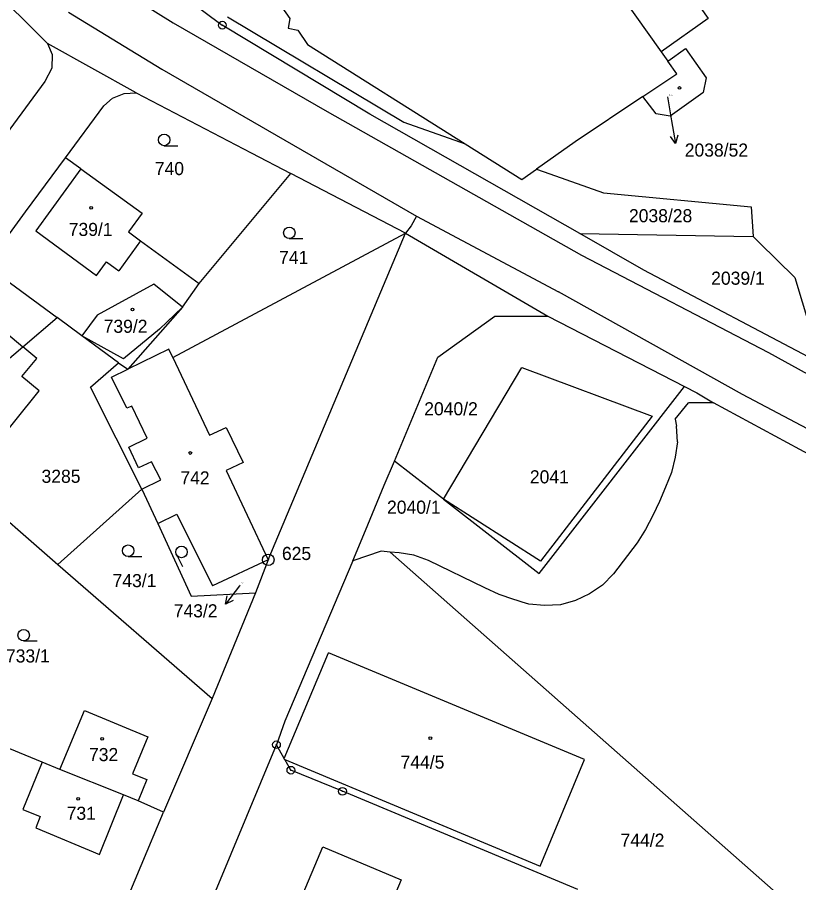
# Model space of a CAD drawing. Extents: x -736345 to -729997, y -1130177 to -1122501.
# Drawn here: x -732864.8 to -732763.4, y -1127786.4 to -1127674.1 of the extents above; entities that cross this region are included whole.
import ezdxf

# ---------------------------------------------------------------- set-up
doc = ezdxf.new("R2010")
doc.units = 0
for name, color, linetype in [('Vrstva 1', 7, 'Continuous'), ('Vrstva 16', 7, 'Continuous'), ('Vrstva 17', 7, 'Continuous'), ('Vrstva 18', 7, 'Continuous'), ('Vrstva 19', 7, 'Continuous'), ('Vrstva 25', 7, 'Continuous'), ('Vrstva 4', 7, 'Continuous')]:
    doc.layers.add(name, color=color, linetype=linetype)

msp = doc.modelspace()

# ---------------------------------------------------------------- linework, layer by layer
at = {"layer": 'Vrstva 1'}
for points in [[(-732810.91, -1127636.91), (-732804.71, -1127632.53), (-732775.11, -1127674.24), (-732781.21, -1127678.55)], [(-732861.12, -1127657.98), (-732838.17, -1127675.11)], [(-732876.44, -1127661.98), (-732860.85, -1127677.48)], [(-732831.78, -1127670.81), (-732829.4, -1127674.25)], [(-732858.14, -1127673.42), (-732846, -1127680.8)], [(-732837.47, -1127674.01), (-732814.58, -1127687.69)], [(-732829.4, -1127674.25), (-732829.62, -1127675.5)], [(-732819.01, -1127686.68), (-732838.17, -1127675.11)], [(-732829.62, -1127675.5), (-732828.37, -1127675.74)], [(-732828.37, -1127675.74), (-732827.09, -1127677.6)], [(-732849.33, -1127683.91), (-732860.85, -1127677.48)], [(-732860.85, -1127677.48), (-732860.24, -1127678.92)], [(-732827.09, -1127677.6), (-732806.65, -1127690.5)], [(-732780.34, -1127679.79), (-732778.04, -1127678.16)], [(-732778.04, -1127678.16), (-732775.38, -1127681.93)], [(-732860.24, -1127678.92), (-732860.3, -1127680.67)], [(-732781.21, -1127678.55), (-732780.34, -1127679.79)], [(-732779.18, -1127681.43), (-732780.34, -1127679.79)], [(-732860.3, -1127680.67), (-732861.19, -1127682.44)], [(-732846, -1127680.8), (-732812.94, -1127699.9)], [(-732783.6, -1127684.38), (-732779.18, -1127681.43)], [(-732861.19, -1127682.44), (-732888.03, -1127718.89)], [(-732775.38, -1127681.93), (-732775.74, -1127683.86)], [(-732853.53, -1127685.56), (-732852.4, -1127684.57)], [(-732852.4, -1127684.57), (-732850.9, -1127683.99)], [(-732850.9, -1127683.99), (-732849.33, -1127683.91)], [(-732849.33, -1127683.91), (-732834.43, -1127691.68)], [(-732783.6, -1127684.38), (-732792.36, -1127690.24)], [(-732781.87, -1127686.6), (-732783.6, -1127684.38)], [(-732775.79, -1127683.9), (-732780.04, -1127686.9)], [(-732775.74, -1127683.86), (-732775.79, -1127683.9)], [(-732858.51, -1127692.31), (-732853.53, -1127685.56)], [(-732791.74, -1127702.17), (-732819.01, -1127686.68)], [(-732780.04, -1127686.9), (-732781.87, -1127686.6)], [(-732814.58, -1127687.69), (-732806.65, -1127690.5)], [(-732806.65, -1127690.5), (-732799.3, -1127695.14)], [(-732792.36, -1127690.24), (-732797.38, -1127693.79)], [(-732863.69, -1127699.35), (-732858.51, -1127692.31)], [(-732856.5, -1127693.77), (-732858.51, -1127692.31)], [(-732834.43, -1127691.68), (-732829.27, -1127694.37)], [(-732856.5, -1127693.77), (-732848.58, -1127699.52)], [(-732799.3, -1127695.14), (-732797.38, -1127693.79)], [(-732797.38, -1127693.79), (-732795.64, -1127694.4)], [(-732841.16, -1127708.62), (-732829.27, -1127694.37)], [(-732814.37, -1127702.09), (-732829.27, -1127694.37)], [(-732795.64, -1127694.4), (-732788.7, -1127696.86)], [(-732788.7, -1127696.86), (-732769.5, -1127698.71)], [(-732868.82, -1127706.3), (-732863.69, -1127699.35)], [(-732848.58, -1127699.52), (-732850.34, -1127701.94)], [(-732769.5, -1127698.71), (-732769.24, -1127702.55)], [(-732812.94, -1127699.9), (-732813.64, -1127701.16)], [(-732813.64, -1127701.16), (-732814.37, -1127702.09)], [(-732850.34, -1127701.94), (-732848.76, -1127703.09)], [(-732844.57, -1127718.25), (-732814.37, -1127702.09)], [(-732832.19, -1127744.5), (-732814.37, -1127702.09)], [(-732814.37, -1127702.09), (-732795.9, -1127712.87)], [(-732783.46, -1127706.91), (-732791.74, -1127702.17)], [(-732791.74, -1127702.17), (-732769.24, -1127702.55)], [(-732769.24, -1127702.55), (-732768.46, -1127703.32)], [(-732848.76, -1127703.09), (-732841.16, -1127708.62)], [(-732768.46, -1127703.32), (-732763.85, -1127707.84)], [(-732868.16, -1127706.78), (-732859.58, -1127713.05)], [(-732760.47, -1127719.01), (-732783.46, -1127706.91)], [(-732763.85, -1127707.84), (-732761.93, -1127714.17)], [(-732847.03, -1127708.73), (-732854.42, -1127712.76)], [(-732843.32, -1127711.73), (-732847.03, -1127708.73)], [(-732843.32, -1127711.73), (-732841.16, -1127708.62)], [(-732843.32, -1127711.73), (-732850.44, -1127719.77)], [(-732854.42, -1127712.76), (-732856.38, -1127715.42)], [(-732810.2, -1127718.21), (-732802.8, -1127712.89)], [(-732802.8, -1127712.89), (-732795.9, -1127712.87)], [(-732795.9, -1127712.87), (-732778.18, -1127722.01)], [(-732864.06, -1127716.86), (-732859.58, -1127713.05)], [(-732856.38, -1127715.42), (-732859.58, -1127713.05)], [(-732867.12, -1127714.31), (-732864.06, -1127716.86)], [(-732851.61, -1127718.92), (-732856.38, -1127715.42)], [(-732874.29, -1127725.55), (-732864.06, -1127716.86)], [(-732862.25, -1127718.36), (-732864.06, -1127716.86)], [(-732845.09, -1127717.16), (-732850.44, -1127719.77)], [(-732844.57, -1127718.25), (-732845.09, -1127717.16)], [(-732864.18, -1127720.72), (-732862.25, -1127718.36)], [(-732815.83, -1127731.69), (-732810.2, -1127718.21)], [(-732855.25, -1127722.11), (-732851.61, -1127718.92)], [(-732851.61, -1127718.92), (-732850.44, -1127719.77)], [(-732809.43, -1127736.63), (-732799.27, -1127719.54)], [(-732799.27, -1127719.54), (-732782.35, -1127725.88)], [(-732861.94, -1127722.55), (-732864.18, -1127720.72)], [(-732868.3, -1127730.44), (-732861.94, -1127722.55)], [(-732848.59, -1127735.35), (-732855.25, -1127722.11)], [(-732797.04, -1127746.29), (-732778.18, -1127722.01)], [(-732778.18, -1127722.01), (-732776.57, -1127722.84)], [(-732776.57, -1127722.84), (-732774.42, -1127724.13)], [(-732779.4, -1127726.24), (-732777.65, -1127724.13)], [(-732774.42, -1127724.13), (-732777.65, -1127724.13)], [(-732723.2, -1127751.8), (-732774.42, -1127724.13)], [(-732782.35, -1127725.88), (-732796.85, -1127744.66)], [(-732779.4, -1127726.24), (-732779.23, -1127727.14)], [(-732779.08, -1127729.21), (-732779.23, -1127727.14)], [(-732779.08, -1127729.21), (-732779.4, -1127731.2)], [(-732817.13, -1127734.81), (-732815.83, -1127731.69)], [(-732809.43, -1127736.63), (-732815.83, -1127731.69)], [(-732779.4, -1127731.2), (-732779.86, -1127733.17)], [(-732779.86, -1127733.17), (-732780.65, -1127735.08)], [(-732871.03, -1127735.06), (-732859.5, -1127745.09)], [(-732848.59, -1127735.35), (-732859.5, -1127745.09)], [(-732848.59, -1127735.35), (-732846.54, -1127739.8)], [(-732819.57, -1127740.68), (-732817.13, -1127734.81)], [(-732780.65, -1127735.08), (-732781.43, -1127736.92)], [(-732796.85, -1127744.66), (-732809.43, -1127736.63)], [(-732809.43, -1127736.63), (-732797.04, -1127746.29)], [(-732781.43, -1127736.92), (-732782.27, -1127738.74)], [(-732846.54, -1127739.8), (-732844.08, -1127738.58)], [(-732844.08, -1127738.58), (-732839.45, -1127747.9)], [(-732782.27, -1127738.74), (-732783.23, -1127740.55)], [(-732846.54, -1127739.8), (-732842.21, -1127749.2)], [(-732821.22, -1127744.64), (-732819.57, -1127740.68)], [(-732783.23, -1127740.55), (-732784.31, -1127742.28)], [(-732784.31, -1127742.28), (-732787.37, -1127746.34)], [(-732817.55, -1127743.39), (-732821.22, -1127744.64)], [(-732816.39, -1127743.49), (-732817.55, -1127743.39)], [(-732815.22, -1127743.59), (-732816.39, -1127743.49)], [(-732816.39, -1127743.49), (-732759.65, -1127793.57)], [(-732813.28, -1127743.91), (-732815.22, -1127743.59)], [(-732811.39, -1127744.59), (-732813.28, -1127743.91)], [(-732859.5, -1127745.09), (-732839.47, -1127762.52)], [(-732832.19, -1127744.5), (-732839.45, -1127747.9)], [(-732832.19, -1127744.5), (-732833.83, -1127748.79)], [(-732821.22, -1127744.64), (-732830.04, -1127765.44)], [(-732804.1, -1127748.14), (-732811.39, -1127744.59)], [(-732787.37, -1127746.34), (-732788.8, -1127747.79)], [(-732788.8, -1127747.79), (-732790.49, -1127748.93)], [(-732842.21, -1127749.2), (-732833.83, -1127748.79)], [(-732833.83, -1127748.79), (-732839.47, -1127762.52)], [(-732802.24, -1127748.99), (-732804.1, -1127748.14)], [(-732790.49, -1127748.93), (-732792.33, -1127749.77)], [(-732800.32, -1127749.67), (-732802.24, -1127748.99)], [(-732799.9, -1127749.8), (-732800.32, -1127749.67)], [(-732799.24, -1127750.01), (-732799.9, -1127749.8)], [(-732798.37, -1127750.28), (-732799.24, -1127750.01)], [(-732792.33, -1127749.77), (-732794.28, -1127750.36)], [(-732796.35, -1127750.45), (-732798.37, -1127750.28)], [(-732794.28, -1127750.36), (-732796.35, -1127750.45)], [(-732830.11, -1127770.31), (-732824.38, -1127756.57)], [(-732791.13, -1127770.44), (-732824.38, -1127756.57)], [(-732861.56, -1127770.77), (-732882.28, -1127762.25)], [(-732839.47, -1127762.52), (-732845.77, -1127777.25)], [(-732859.24, -1127771.72), (-732856.05, -1127764.04)], [(-732856.05, -1127764.04), (-732847.81, -1127767.49)], [(-732830.04, -1127765.44), (-732831.13, -1127768.51)], [(-732847.81, -1127767.49), (-732849.81, -1127772.26)], [(-732844.93, -1127801.72), (-732831.13, -1127768.51)], [(-732830.11, -1127770.31), (-732831.13, -1127768.51)], [(-732859.24, -1127771.72), (-732861.56, -1127770.77)], [(-732830.14, -1127770.38), (-732830.11, -1127770.31)], [(-732830.14, -1127770.38), (-732830.05, -1127770.42)], [(-732830.05, -1127770.42), (-732796.9, -1127784.27)], [(-732829.26, -1127771.81), (-732830.05, -1127770.42)], [(-732796.9, -1127784.27), (-732791.13, -1127770.44)], [(-732850.99, -1127775), (-732859.24, -1127771.72)], [(-732849.81, -1127772.26), (-732847.96, -1127773.03)], [(-732822.56, -1127774.55), (-732829.26, -1127771.81)], [(-732847.96, -1127773.03), (-732849.07, -1127775.78)], [(-732792, -1127787.28), (-732822.56, -1127774.55)], [(-732849.07, -1127775.78), (-732850.99, -1127775)], [(-732845.77, -1127777.25), (-732849.07, -1127775.78)], [(-732854.5, -1127798.04), (-732845.77, -1127777.25)], [(-732833.81, -1127802.39), (-732825.12, -1127781.74)], [(-732825.12, -1127781.74), (-732814.93, -1127786.04)], [(-732814.93, -1127786.04), (-732823.55, -1127806.47)]]:
    msp.add_lwpolyline(points, dxfattribs=at)
at = {"layer": 'Vrstva 16'}
for points in [[(-732780.38, -1127684.43), (-732779.85, -1127687.51)], [(-732835.88, -1127747.79), (-732835.94, -1127747.87)]]:
    msp.add_lwpolyline(points, dxfattribs=at)
at = {"layer": 'Vrstva 25'}
for points in [[(-732779.85, -1127687.51), (-732779.34, -1127690.466)], [(-732779.017, -1127689.395), (-732779.34, -1127690.466), (-732780.002, -1127689.565)], [(-732845.7, -1127690.75), (-732843.95, -1127690.75)], [(-732829.46, -1127702.82), (-732827.71, -1127702.82)], [(-732850.37, -1127744.07), (-732848.62, -1127744.07)], [(-732844.12, -1127743.83), (-732843.307, -1127745.379)], [(-732835.94, -1127747.87), (-732837.737, -1127750.272)], [(-732836.737, -1127749.77), (-732837.737, -1127750.272), (-732837.538, -1127749.171)], [(-732863.94, -1127755.04), (-732862.19, -1127755.04)]]:
    msp.add_lwpolyline(points, dxfattribs=at)
for centre, radius in [((-732838.17, -1127675.11), 0.5), ((-732838.17, -1127675.11), 0.032), ((-732778.81, -1127683.26), 0.175), ((-732845.7, -1127690), 0.75), ((-732855.17, -1127698.83), 0.175), ((-732829.46, -1127702.07), 0.75), ((-732849.8, -1127712.02), 0.175), ((-732842.31, -1127730.64), 0.175), ((-732850.37, -1127743.32), 0.75), ((-732843.456, -1127743.481), 0.749), ((-732832.19, -1127744.5), 0.75), ((-732832.19, -1127744.5), 0.032), ((-732863.94, -1127754.29), 0.75), ((-732853.75, -1127767.73), 0.175), ((-732831.13, -1127768.51), 0.5), ((-732811.16, -1127767.64), 0.175), ((-732831.13, -1127768.51), 0.032), ((-732829.26, -1127771.81), 0.5), ((-732829.26, -1127771.81), 0.032), ((-732822.56, -1127774.55), 0.5), ((-732822.56, -1127774.55), 0.032), ((-732856.87, -1127775.53), 0.175)]:
    msp.add_circle(centre, radius, dxfattribs=at)
at = {"layer": 'Vrstva 4'}
for points in [[(-732789.84, -1127666.35), (-732781.21, -1127678.55)], [(-732856.55, -1127667.3), (-732844.53, -1127674.79)], [(-732844.53, -1127674.79), (-732824.56, -1127686.31)], [(-732824.56, -1127686.31), (-732791.56, -1127704.97)], [(-732856.5, -1127693.77), (-732862.36, -1127701.81)], [(-732812.94, -1127699.9), (-732794.51, -1127709.74)], [(-732862.36, -1127701.81), (-732854.5, -1127707.58)], [(-732848.76, -1127703.09), (-732851.6, -1127707)], [(-732791.56, -1127704.97), (-732767.26, -1127717.61)], [(-732854.5, -1127707.58), (-732853.2, -1127705.82)], [(-732853.2, -1127705.82), (-732852.06, -1127706.66)], [(-732852.06, -1127706.66), (-732851.6, -1127707)], [(-732770.66, -1127723.05), (-732794.51, -1127709.74)], [(-732843.32, -1127711.73), (-732846.31, -1127714.56)], [(-732846.31, -1127714.56), (-732850.98, -1127718.41)], [(-732850.98, -1127718.41), (-732856.38, -1127715.42)], [(-732844.57, -1127718.25), (-732839.82, -1127728.34)], [(-732767.26, -1127717.61), (-732731.54, -1127737.3)], [(-732852.52, -1127720.78), (-732850.44, -1127719.77)], [(-732850.56, -1127724.82), (-732852.52, -1127720.78)], [(-732734.71, -1127742.02), (-732770.66, -1127723.05)], [(-732849.89, -1127724.57), (-732850.56, -1127724.82)], [(-732847.89, -1127728.73), (-732849.89, -1127724.57)], [(-732839.82, -1127728.34), (-732837.65, -1127727.32)], [(-732837.65, -1127727.32), (-732835.45, -1127731.88)], [(-732850.31, -1127729.9), (-732847.89, -1127728.73)], [(-732849.05, -1127732.58), (-732850.31, -1127729.9)], [(-732847.33, -1127731.77), (-732849.05, -1127732.58)], [(-732846.15, -1127734.13), (-732847.33, -1127731.77)], [(-732835.45, -1127731.88), (-732837.64, -1127732.92)], [(-732837.64, -1127732.92), (-732832.19, -1127744.5)], [(-732848.59, -1127735.35), (-732846.15, -1127734.13)], [(-732861.56, -1127770.77), (-732864.04, -1127776.9)], [(-732854.1, -1127782.73), (-732850.99, -1127775)], [(-732864.04, -1127776.9), (-732861.78, -1127777.8)], [(-732861.78, -1127777.8), (-732862.38, -1127779.3)], [(-732862.38, -1127779.3), (-732854.1, -1127782.73)]]:
    msp.add_lwpolyline(points, dxfattribs=at)

# ---------------------------------------------------------------- texts
at = {"layer": 'Vrstva 16'}
for s, p in [('2038/52', (-732778.14, -1127692.17)), ('743/2', (-732844.466, -1127751.97))]:
    msp.add_text(s, height=1.7, dxfattribs=at).set_placement(p)
at = {"layer": 'Vrstva 17'}
for p in [(-732830.42, -1127744.52), (-732830.42, -1127744.53)]:
    msp.add_text('625', height=1.7, dxfattribs=at).set_placement(p)
at = {"layer": 'Vrstva 18'}
for s, height, p in [('740', 1.7, (-732846.92, -1127694.57)), ('2038/28', 1.7, (-732785.38, -1127700.69)), ('741', 1.7, (-732830.79, -1127706.11)), ('2039/1', 1.7, (-732774.71, -1127708.8)), ('2040/2', 1.7, (-732811.95, -1127725.75)), ('3285', 1.7, (-732861.62, -1127734.51)), ('2041', 1.7, (-732798.24, -1127734.58)), ('2040/1', 1.7, (-732816.78, -1127738.52)), ('743/1', 1.7, (-732852.4, -1127748.05)), ('743/2', 0.1, (-732835.68, -1127747.59)), ('733/1', 1.7, (-732866.238, -1127757.83)), ('744/2', 1.7, (-732786.47, -1127781.74))]:
    msp.add_text(s, height=height, dxfattribs=at).set_placement(p)
at = {"layer": 'Vrstva 19'}
for s, height, p in [('2038/52', 0.1, (-732780.18, -1127684.24)), ('739/1', 1.7, (-732858.09, -1127702.47)), ('739/2', 1.7, (-732853.56, -1127715.04)), ('742', 1.7, (-732843.6, -1127734.72)), ('732', 1.7, (-732855.46, -1127770.63)), ('744/5', 1.7, (-732815.02, -1127771.61)), ('731', 1.7, (-732858.36, -1127778.25))]:
    msp.add_text(s, height=height, dxfattribs=at).set_placement(p)

doc.saveas('drawing.dxf')
